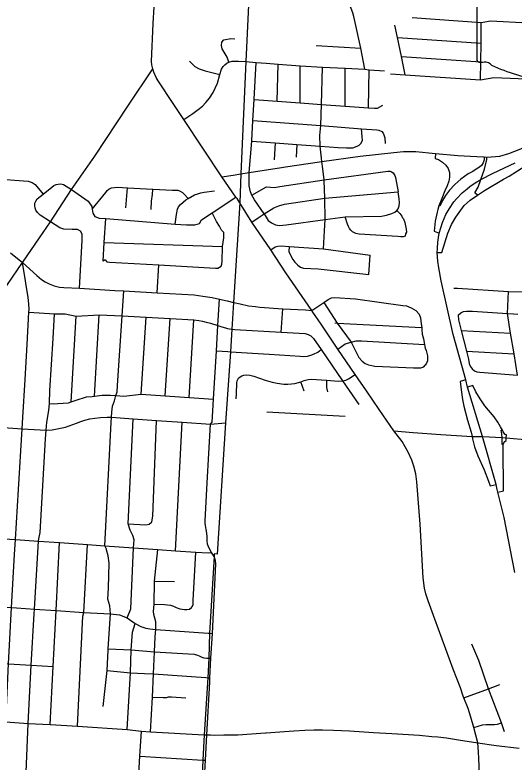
# Model space of a CAD drawing. Extents: x 1755200 to 1902939, y 644115 to 788070.
# Drawn here: x 1812277 to 1819343, y 731049 to 741622 of the extents above; entities that cross this region are included whole.
import ezdxf

# ---------------------------------------------------------------- set-up
doc = ezdxf.new("R2010")
doc.units = 0
for name, color, linetype in [('GM_X_City_Street', 7, 'Continuous'), ('GM_X_Interchange_Ramps', 7, 'Continuous'), ('GM_X_State_Route', 7, 'Continuous'), ('GM_X_State_Shield', 7, 'Continuous'), ('GM_X_Township', 7, 'Continuous')]:
    doc.layers.add(name, color=color, linetype=linetype)

msp = doc.modelspace()

# ---------------------------------------------------------------- linework, layer by layer
at = {"layer": 'GM_X_City_Street'}
for points in [[(1815421, 739022), (1815406, 739045), (1815206, 739330), (1814666, 740143), (1814516, 740368), (1814306, 740688), (1814274, 740736), (1814242, 740813), (1814227, 740857), (1814216, 740917), (1814210, 740964), (1814234, 741501), (1814262, 741975), (1814306, 742683), (1814326, 742945), (1814353, 743518), (1814368, 743812)], [(1817092, 741513), (1817075, 741599), (1817060, 741651), (1817036, 741713), (1817005, 741790), (1816898, 742011), (1816742, 742314), (1816665, 742487), (1816645, 742525), (1816629, 742567), (1816622, 742599), (1816603, 742679), (1816595, 742733), (1816587, 742831)], [(1817230, 740853), (1817172, 741150), (1817092, 741513)], [(1817901, 741587), (1818879, 741515), (1819010, 741540), (1819543, 741509)], [(1818869, 740704), (1818872, 740959), (1818875, 741222), (1818879, 741515)], [(1817802, 740776), (1817749, 741033), (1817694, 741301), (1817657, 741478)], [(1815306, 740952), (1815283, 741022), (1815210, 741143), (1815202, 741190), (1815208, 741235), (1815236, 741270), (1815331, 741288), (1815392, 741284)], [(1817694, 741301), (1818875, 741222)], [(1816539, 741188), (1817172, 741150)], [(1814666, 740143), (1814793, 740225), (1814873, 740283), (1814930, 740329), (1814978, 740381), (1815029, 740445), (1815082, 740525), (1815144, 740655), (1815177, 740777), (1815203, 740852), (1815226, 740892), (1815247, 740916), (1815278, 740938), (1815306, 740952), (1815350, 740967), (1815404, 740969), (1815442, 740969), (1815544, 740961)], [(1814750, 740967), (1814823, 740891), (1814883, 740860), (1814968, 740832), (1815177, 740777)], [(1815544, 740961), (1815690, 740947)], [(1817749, 741033), (1818872, 740959)], [(1812624, 738466), (1812781, 738694), (1813078, 739152), (1813407, 739622), (1813874, 740332), (1814227, 740857)], [(1815804, 738806), (1815668, 739007), (1815630, 739072), (1815613, 739120), (1815595, 739202), (1815593, 739266), (1815594, 739390), (1815629, 739836), (1815629, 739841), (1815646, 740130), (1815664, 740427), (1815664, 740431), (1815690, 740947)], [(1815690, 740947), (1815834, 740938), (1816004, 740927), (1816314, 740901), (1816632, 740882)], [(1815991, 740403), (1816004, 740927)], [(1816315, 740379), (1816314, 740901)], [(1816644, 738310), (1816660, 738566), (1816670, 738725), (1816666, 739029), (1816654, 739280), (1816654, 739286), (1816634, 739442), (1816622, 739547), (1816616, 739597), (1816599, 739764), (1816595, 739917), (1816607, 740056), (1816616, 740352), (1816616, 740356), (1816632, 740882)], [(1816632, 740882), (1816950, 740869), (1817230, 740853), (1817292, 740845), (1817507, 740832)], [(1816950, 740331), (1816950, 740869)], [(1817281, 740307), (1817292, 740845)], [(1817595, 740790), (1817802, 740776), (1818869, 740704), (1819056, 740735), (1819634, 740711), (1819708, 740716)], [(1815664, 740427), (1815991, 740403), (1816315, 740379), (1816616, 740356), (1816950, 740331), (1817281, 740307), (1817288, 740306), (1817289, 740306)], [(1817289, 740306), (1817367, 740301), (1817384, 740303), (1817410, 740301), (1817484, 740346)], [(1815646, 740130), (1816607, 740056), (1817184, 740011), (1817402, 739995), (1817430, 739989), (1817470, 739973), (1817488, 739947), (1817500, 739924), (1817511, 739884), (1817520, 739800)], [(1815629, 739836), (1815962, 739812), (1816266, 739789), (1816599, 739764), (1816853, 739745), (1816971, 739740), (1817059, 739742), (1817123, 739766), (1817150, 739778), (1817176, 739808), (1817196, 739848), (1817192, 739898), (1817188, 739957), (1817184, 740011)], [(1816105, 739473), (1816588, 739543), (1816622, 739547), (1817164, 739625), (1817639, 739676), (1817777, 739687), (1817954, 739687), (1818230, 739662), (1818547, 739633), (1818816, 739616), (1818918, 739612), (1818955, 739610), (1819140, 739624), (1819267, 739659), (1819438, 739726), (1819577, 739793), (1819692, 739871), (1819754, 739915)], [(1815962, 739812), (1815947, 739569)], [(1816266, 739789), (1816258, 739610)], [(1815365, 739354), (1815477, 739371), (1815594, 739390), (1816049, 739464), (1816105, 739473)], [(1815630, 739072), (1815839, 739188), (1815952, 739180), (1816026, 739194), (1816654, 739286), (1816656, 739286), (1817557, 739409), (1817589, 739409), (1817607, 739403), (1817631, 739385), (1817643, 739365), (1817655, 739351), (1817665, 739323), (1817701, 739117)], [(1811639, 739254), (1811948, 739245), (1811973, 739285), (1812011, 739300), (1812154, 739292), (1812270, 739283), (1812465, 739271), (1812521, 739249), (1812562, 739224), (1812675, 739086)], [(1815206, 739330), (1815365, 739354)], [(1812675, 739086), (1812798, 739184), (1812828, 739208), (1812860, 739222), (1812890, 739229), (1812925, 739230), (1812963, 739221), (1813000, 739200), (1813078, 739152), (1813315, 738985), (1813364, 738909), (1813370, 738873), (1813379, 738818), (1813409, 738770), (1813468, 738745), (1813562, 738740), (1814546, 738660), (1814706, 738650), (1814822, 738652), (1814890, 738669), (1814920, 738724), (1815069, 738822), (1815406, 739045)], [(1813370, 738873), (1813565, 739110), (1813584, 739138), (1813604, 739155), (1813646, 739173), (1813728, 739185), (1813872, 739177), (1814231, 739158), (1814507, 739143), (1814583, 739144), (1814614, 739129), (1814650, 739108), (1814668, 739088), (1814728, 739022)], [(1813847, 738894), (1813860, 739063), (1813872, 739177)], [(1813189, 737753), (1813229, 738429), (1813231, 738520), (1813203, 738562), (1813162, 738584), (1813086, 738587), (1812969, 738592), (1812914, 738609), (1812781, 738694), (1812636, 738786), (1812597, 738826), (1812573, 738859), (1812563, 738892), (1812561, 738920), (1812561, 738957), (1812572, 738987), (1812592, 739019), (1812675, 739086)], [(1814204, 738866), (1814212, 738986), (1814224, 739082), (1814231, 739158)], [(1814546, 738660), (1814563, 738797), (1814580, 738873), (1814593, 738905), (1814621, 738941), (1814698, 739003), (1814728, 739022), (1814821, 739077), (1814866, 739091), (1814910, 739106), (1814954, 739115), (1815102, 739134)], [(1815720, 738751), (1815804, 738806), (1815940, 738892), (1816015, 738919), (1816091, 738945), (1816666, 739029), (1817701, 739117)], [(1815804, 738806), (1815861, 738713), (1815910, 738679), (1815964, 738652), (1816023, 738642), (1816117, 738650), (1816670, 738725), (1816954, 738765), (1817464, 738776), (1817536, 738788), (1817614, 738810), (1817654, 738830), (1817682, 738855), (1817701, 738880), (1817717, 738918), (1817723, 738962), (1817717, 739017), (1817701, 739117)], [(1816494, 737417), (1816479, 737441), (1816114, 737970), (1815899, 738296), (1815630, 738691), (1815459, 738964), (1815421, 739022)], [(1817682, 738855), (1817726, 738812), (1817752, 738776), (1817764, 738752), (1817778, 738734), (1817794, 738682), (1817814, 738588), (1817820, 738548), (1817808, 738522), (1817802, 738492)], [(1813552, 738155), (1813528, 738137), (1813542, 738403), (1813562, 738740)], [(1815195, 738068), (1815207, 738095), (1815211, 738138), (1815217, 738345), (1815232, 738465), (1815232, 738543), (1815200, 738575), (1815173, 738632), (1815132, 738697), (1815069, 738822)], [(1815630, 738691), (1815720, 738751)], [(1817802, 738492), (1817772, 738480), (1817740, 738482), (1817698, 738484), (1817149, 738520), (1817103, 738530), (1817057, 738552), (1817031, 738576), (1817011, 738600), (1816997, 738628), (1816987, 738660), (1816954, 738765)], [(1812387, 738121), (1812624, 738466)], [(1813542, 738403), (1815217, 738345)], [(1815899, 738296), (1815962, 738339), (1815998, 738351), (1816049, 738354), (1816159, 738344), (1816644, 738310), (1817304, 738220)], [(1816159, 738344), (1816156, 738275), (1816168, 738239), (1816210, 738162), (1816241, 738123), (1816282, 738079), (1816320, 738054), (1816361, 738039), (1816571, 738027), (1817288, 737948)], [(1812216, 738255), (1812384, 738116)], [(1817288, 737948), (1817304, 738220)], [(1812120, 737732), (1812174, 737806), (1812384, 738116), (1812387, 738121)], [(1812425, 737857), (1812384, 738116)], [(1812384, 738116), (1812589, 737934), (1812654, 737879), (1812703, 737846), (1812760, 737816), (1812832, 737787), (1812907, 737769), (1812967, 737764), (1813189, 737753), (1813690, 737724), (1813818, 737718), (1814289, 737690), (1814816, 737660), (1814937, 737644), (1815069, 737622), (1815174, 737600), (1815281, 737574), (1815369, 737554), (1815376, 737552)], [(1813552, 738155), (1813578, 738127), (1813617, 738121), (1814312, 738084), (1815115, 738038), (1815148, 738038), (1815174, 738050), (1815195, 738068)], [(1814289, 737690), (1814312, 738084)], [(1812101, 730926), (1812121, 731255), (1812147, 731618), (1812186, 732437), (1812230, 733234), (1812272, 733988), (1812285, 734197), (1812328, 734907), (1812381, 735762), (1812390, 735924), (1812420, 736462), (1812451, 736956), (1812476, 737414), (1812477, 737457), (1812474, 737530), (1812463, 737630), (1812435, 737794), (1812425, 737857)], [(1813571, 734060), (1813550, 734107), (1813641, 735856), (1813644, 735928), (1813651, 736000), (1813658, 736083), (1813685, 736160), (1813707, 736235), (1813725, 736289), (1813731, 736379), (1813793, 737363), (1813818, 737718)], [(1818491, 737757), (1818541, 737755), (1819266, 737710), (1820244, 737701), (1821093, 737645), (1821178, 737662)], [(1819391, 736526), (1819342, 736825), (1819294, 737117), (1819248, 737398), (1819266, 737710)], [(1815034, 732177), (1815038, 732240), (1815050, 732517), (1815073, 732870), (1815123, 733852), (1815114, 733900), (1815095, 733956), (1815058, 734013), (1815021, 734086), (1815005, 734134), (1814998, 734180), (1814998, 734237), (1814995, 734286), (1814982, 734340), (1814973, 734394), (1814968, 734428), (1814968, 734462), (1814998, 734998), (1815045, 735829), (1815068, 735858), (1815078, 736021), (1815087, 736182), (1815129, 736868), (1815150, 737225), (1815154, 737301), (1815174, 737600)], [(1816479, 737441), (1816649, 737554), (1816712, 737596), (1816758, 737616), (1816799, 737621), (1817096, 737604), (1817769, 737511), (1817821, 737504), (1817886, 737477), (1817950, 737440), (1817999, 737387), (1818018, 737336), (1818028, 737252), (1818035, 737200), (1818039, 737168), (1818044, 737105), (1818060, 737037), (1818073, 736960), (1818078, 736930), (1818086, 736908), (1818097, 736874), (1818116, 736796), (1818115, 736725), (1818102, 736692), (1818086, 736666)], [(1815376, 737552), (1815465, 737532), (1815581, 737507), (1815684, 737495), (1815742, 737487), (1816069, 737462), (1816390, 737447), (1816479, 737441)], [(1816649, 737554), (1816838, 737262), (1817037, 736991), (1817143, 736775), (1817190, 736724), (1817235, 736689), (1817281, 736670), (1817372, 736649), (1817921, 736627), (1818021, 736629), (1818063, 736640), (1818086, 736666)], [(1812476, 737414), (1812838, 737394), (1812986, 737390), (1813145, 737357), (1813471, 737379), (1813793, 737363), (1814136, 737344), (1814473, 737324), (1814811, 737305), (1814878, 737297), (1814934, 737288), (1814983, 737276), (1815047, 737258), (1815150, 737225), (1815204, 737209), (1815256, 737192), (1815285, 737186), (1815316, 737179)], [(1812617, 734209), (1812632, 734299), (1812710, 735623), (1812720, 735746), (1812728, 735858), (1812756, 736024), (1812766, 736121), (1812772, 736307), (1812818, 737045), (1812838, 737394)], [(1813405, 736228), (1813471, 737379)], [(1816044, 737133), (1816069, 737462)], [(1817673, 735693), (1817641, 735735), (1817433, 736037), (1817255, 736303), (1817092, 736534), (1816849, 736894), (1816610, 737246), (1816494, 737417)], [(1818551, 737372), (1818589, 737405), (1818629, 737423), (1818671, 737431), (1818755, 737431), (1819248, 737398), (1819336, 737393), (1819398, 737387)], [(1818551, 737372), (1818555, 737308), (1818594, 737157), (1818670, 736863), (1818698, 736752), (1818708, 736690), (1818723, 736650), (1818749, 736612), (1818783, 736584), (1818815, 736570), (1818857, 736564), (1819391, 736526)], [(1813075, 736146), (1813145, 737357)], [(1814062, 736254), (1814136, 737344)], [(1814402, 736231), (1814473, 737324)], [(1814745, 736206), (1814811, 737305)], [(1816806, 737264), (1816838, 737262), (1818035, 737200)], [(1815316, 737179), (1815346, 737173), (1815389, 737170), (1816044, 737133), (1816301, 737120), (1816384, 737114), (1816429, 737100), (1816467, 737079), (1816503, 737044), (1816611, 736888), (1816915, 736445), (1817143, 736107)], [(1818594, 737157), (1819294, 737117)], [(1816849, 736894), (1816951, 736966), (1817037, 736991), (1817107, 737012), (1817183, 737012), (1818073, 736960)], [(1815129, 736868), (1815293, 736857)], [(1815293, 736857), (1815329, 736854), (1815874, 736820), (1816314, 736792), (1816367, 736787), (1816418, 736793), (1816465, 736805), (1816504, 736821), (1816564, 736851), (1816611, 736888)], [(1818670, 736863), (1819342, 736825)], [(1815442, 736480), (1815463, 736498), (1815490, 736515), (1815519, 736526), (1815554, 736530), (1815601, 736525), (1815661, 736508), (1815820, 736454), (1815917, 736426), (1815988, 736409), (1816085, 736397), (1816141, 736396), (1816192, 736401), (1816238, 736408), (1816325, 736431), (1816373, 736449), (1816427, 736463), (1816470, 736467), (1816692, 736452), (1816854, 736441), (1816915, 736445), (1816963, 736454), (1816998, 736471), (1817092, 736534)], [(1815408, 736187), (1815414, 736259), (1815419, 736415), (1815425, 736445), (1815442, 736480)], [(1816369, 736296), (1816325, 736431)], [(1816704, 736289), (1816691, 736347), (1816692, 736452)], [(1812766, 736121), (1812825, 736119), (1812884, 736123), (1813033, 736131), (1813075, 736146), (1813144, 736171), (1813290, 736215), (1813369, 736223), (1813405, 736228), (1813513, 736241), (1813631, 736241), (1813707, 736235), (1813820, 736227), (1814062, 736254), (1814402, 736231), (1814745, 736206), (1815087, 736182)], [(1815842, 736003), (1816950, 735945)], [(1812043, 735789), (1812381, 735762), (1812720, 735746), (1812803, 735752), (1812899, 735769), (1812992, 735788), (1813046, 735805), (1813150, 735846), (1813208, 735868), (1813267, 735888), (1813337, 735904), (1813406, 735917), (1813489, 735927), (1813581, 735930), (1813644, 735928), (1813951, 735907), (1814283, 735882), (1814645, 735857), (1815045, 735829)], [(1813865, 733091), (1813918, 733216), (1813957, 734080), (1813964, 734193), (1813944, 734256), (1813908, 734329), (1813878, 734418), (1813951, 735907)], [(1813878, 734418), (1814126, 734408), (1814179, 734415), (1814216, 734448), (1814229, 734527), (1814283, 735882)], [(1814552, 734038), (1814645, 735857)], [(1815045, 735829), (1815260, 735851)], [(1817641, 735735), (1817915, 735712), (1818306, 735686)], [(1818624, 731979), (1818582, 732101), (1818481, 732365), (1818222, 733069), (1818126, 733331), (1818095, 733428), (1818076, 733509), (1818055, 733658), (1818013, 734414), (1817966, 735012), (1817952, 735126), (1817925, 735236), (1817896, 735319), (1817844, 735433), (1817757, 735584), (1817673, 735693)], [(1818306, 735686), (1818750, 735657), (1818878, 735655)], [(1818878, 735655), (1818894, 735655), (1819176, 735641), (1819232, 735639)], [(1819232, 735639), (1819549, 735610)], [(1810014, 734728), (1810063, 734726), (1811249, 734653), (1811309, 734640), (1811375, 734603), (1811455, 734541), (1811674, 734342), (1811722, 734299), (1811752, 734278), (1811786, 734258), (1811837, 734238), (1811885, 734227), (1811966, 734219), (1812285, 734197), (1812611, 734176), (1812908, 734157), (1813305, 734127), (1813550, 734107), (1813957, 734080), (1814298, 734057), (1814552, 734038), (1814840, 734018), (1815014, 734009), (1815058, 734013)], [(1812388, 730064), (1812391, 730089), (1812403, 730249), (1812413, 730529), (1812436, 730905), (1812466, 731596), (1812509, 732420), (1812551, 733148), (1812555, 733211), (1812611, 734176), (1812617, 734209)], [(1812776, 731580), (1812818, 732403), (1812862, 733193), (1812908, 734157)], [(1813164, 731555), (1813239, 733111), (1813252, 733163), (1813305, 734127)], [(1813596, 732632), (1813597, 732650), (1813630, 733147), (1813620, 733259), (1813590, 733355), (1813603, 733514), (1813613, 733862), (1813597, 733968), (1813573, 734054), (1813571, 734060)], [(1814267, 732877), (1814270, 732926), (1814272, 733032), (1814259, 733086), (1814245, 733135), (1814238, 733181), (1814246, 733285), (1814252, 733610), (1814298, 734057)], [(1814246, 733285), (1814396, 733278), (1814437, 733274), (1814478, 733267), (1814520, 733255), (1814559, 733238), (1814613, 733217), (1814677, 733206), (1814711, 733206), (1814748, 733214), (1814777, 733235), (1814791, 733257), (1814799, 733277), (1814800, 733307), (1814802, 733337), (1814840, 734018)], [(1814252, 733610), (1814537, 733603)], [(1808310, 733509), (1808804, 733479), (1809194, 733454), (1809444, 733447), (1809676, 733426), (1809921, 733412), (1810242, 733390), (1810534, 733355), (1810842, 733332), (1811200, 733312), (1811614, 733277), (1811911, 733255), (1812230, 733234), (1812301, 733229)], [(1812301, 733229), (1812555, 733211), (1812862, 733193), (1813252, 733163), (1813630, 733147), (1813759, 733134), (1813865, 733091), (1813981, 733008), (1814060, 732965), (1814129, 732942), (1814188, 732932), (1814270, 732926), (1815011, 732875), (1815031, 732873), (1815073, 732870)], [(1813867, 731511), (1813911, 732313), (1813924, 732637), (1813941, 732889), (1813981, 733008)], [(1814196, 731475), (1814222, 731969), (1814237, 732297), (1814253, 732610), (1814263, 732819), (1814267, 732872), (1814267, 732877)], [(1819206, 731478), (1819164, 731603), (1818980, 732087), (1818844, 732484), (1818746, 732718)], [(1813525, 731836), (1813583, 732342), (1813596, 732632)], [(1813597, 732650), (1813924, 732637), (1814253, 732610), (1814816, 732574), (1814861, 732561), (1814886, 732551), (1814921, 732534), (1814949, 732525), (1814992, 732519), (1815021, 732518), (1815050, 732517)], [(1811571, 732470), (1811868, 732452), (1812186, 732437), (1812509, 732420), (1812818, 732403)], [(1813583, 732342), (1813911, 732313), (1814112, 732304), (1814237, 732297), (1814979, 732244), (1815008, 732242), (1815038, 732240)], [(1814966, 730904), (1814974, 731076), (1814992, 731432), (1815034, 732177)], [(1818631, 731958), (1818980, 732087), (1819139, 732147)], [(1814222, 731969), (1814375, 731961), (1814423, 731962), (1814453, 731970), (1814495, 731971), (1814694, 731958)], [(1818727, 729166), (1818792, 730098), (1818818, 730570), (1818842, 730858), (1818848, 730991), (1818846, 731100), (1818841, 731192), (1818829, 731319), (1818773, 731538), (1818732, 731685), (1818692, 731806), (1818631, 731958), (1818624, 731979)], [(1812147, 731618), (1812466, 731596), (1812776, 731580), (1813012, 731564), (1813164, 731555), (1813867, 731511), (1814068, 731487), (1814196, 731475), (1814954, 731434), (1814992, 731432)], [(1818773, 731538), (1818897, 731575), (1818947, 731580), (1819005, 731582), (1819067, 731581), (1819110, 731586), (1819164, 731603)], [(1814003, 730429), (1814007, 730478), (1814025, 730804), (1814045, 731130), (1814068, 731487)], [(1815045, 731432), (1815103, 731431), (1815235, 731432), (1815431, 731436), (1815625, 731448), (1815825, 731461), (1815834, 731462)], [(1815834, 731462), (1816093, 731480), (1816226, 731490), (1816382, 731499), (1816513, 731503), (1816630, 731504), (1816785, 731501), (1817015, 731492), (1817352, 731469), (1817610, 731453), (1818002, 731427), (1818180, 731412), (1818262, 731405), (1818384, 731390), (1818557, 731365), (1818829, 731319), (1819087, 731281), (1819416, 731246)], [(1814992, 731432), (1815035, 731432), (1815045, 731432)], [(1814045, 731130), (1814937, 731076), (1814974, 731076)]]:
    msp.add_lwpolyline(points, dxfattribs=at)
at = {"layer": 'GM_X_Interchange_Ramps'}
for points in [[(1818256, 738259), (1818322, 738259), (1818405, 738533), (1818458, 738657), (1818517, 738758), (1818636, 738923), (1818721, 739002), (1818825, 739073), (1818880, 739110), (1818923, 739136), (1819191, 739296), (1819272, 739340), (1819509, 739490), (1819663, 739595), (1820054, 739838), (1820736, 740313), (1820813, 740357), (1820891, 740392), (1820946, 740410), (1821042, 740429), (1821042, 740464)], [(1818230, 739662), (1818228, 739592), (1818274, 739576), (1818331, 739539), (1818379, 739494), (1818408, 739448), (1818430, 739390), (1818429, 739327), (1818419, 739267), (1818394, 739204), (1818361, 739131), (1818321, 739026), (1818278, 738922), (1818263, 738870), (1818255, 738831), (1818228, 738703), (1818211, 738560), (1818282, 738535)], [(1818918, 739612), (1818920, 739573), (1818905, 739527), (1818882, 739493), (1818853, 739467), (1818808, 739439), (1818758, 739408), (1818693, 739371), (1818590, 739298), (1818505, 739223), (1818429, 739142), (1818372, 739067), (1818329, 738996), (1818291, 738916), (1818278, 738922)], [(1818825, 739073), (1818788, 739104), (1818835, 739184), (1818873, 739293), (1818923, 739437), (1818957, 739578), (1818955, 739610)], [(1818658, 736457), (1818580, 736433), (1818596, 736314), (1818614, 736181), (1818632, 736083), (1818683, 735887), (1818736, 735718), (1818750, 735657)], [(1819232, 735639), (1819234, 735678), (1819215, 735686), (1819197, 735706), (1819187, 735722), (1819177, 735744), (1819151, 735793), (1819111, 735857), (1819061, 735934), (1818930, 736088), (1818862, 736189), (1818803, 736288), (1818758, 736378), (1818685, 736356)], [(1819176, 735641), (1819169, 735689), (1819158, 735744), (1819177, 735744)], [(1818750, 735657), (1818753, 735624), (1818784, 735508), (1818831, 735382), (1818918, 735184), (1818980, 735022), (1819004, 734957), (1819087, 734976)], [(1819114, 734868), (1819194, 734887), (1819186, 735505), (1819190, 735542), (1819196, 735568), (1819211, 735587), (1819229, 735598), (1819232, 735639)], [(1819190, 735542), (1819174, 735541), (1819173, 735595), (1819176, 735641)]]:
    msp.add_lwpolyline(points, dxfattribs=at)
at = {"layer": 'GM_X_State_Route'}
for points in [[(1818894, 735655), (1818685, 736356), (1818658, 736457), (1818603, 736659), (1818482, 737098), (1818309, 737858), (1818278, 738041), (1818263, 738135), (1818259, 738199), (1818256, 738259), (1818259, 738316), (1818263, 738405), (1818272, 738470), (1818282, 738535), (1818329, 738684), (1818379, 738796), (1818428, 738881), (1818491, 738976), (1818527, 739021), (1818609, 739106), (1818678, 739160), (1818717, 739192), (1818791, 739245), (1818873, 739293), (1819049, 739382), (1819357, 739527)], [(1819105, 734904), (1819087, 734976), (1818894, 735655)], [(1819354, 733729), (1819201, 734509), (1819114, 734868), (1819105, 734904)]]:
    msp.add_lwpolyline(points, dxfattribs=at)
at = {"layer": 'GM_X_State_Shield'}
msp.add_line((1818816, 743101), (1818816, 740988), dxfattribs=at)
for centre, major_axis, start_param, end_param in [((1818856, 740983), (40.7, 0), 3.00124, 4.508301), ((1818862, 741200), (310, 0), 4.665946, 4.897461), ((1818925, 740866), (112, 0), 0.519207, 1.627899), ((1820339, 742765), (2665, 0), 4.195997, 4.488961)]:
    msp.add_ellipse(centre, major_axis=major_axis, ratio=0.8, start_param=start_param, end_param=end_param, dxfattribs=at)
at = {"layer": 'GM_X_Township'}
msp.add_lwpolyline([(1815895, 748206), (1815879, 747872), (1815796, 746157), (1815781, 745838), (1815778, 745783), (1815756, 745327), (1815741, 745028), (1815664, 743456), (1815544, 740961), (1815477, 739371), (1815459, 738964), (1815369, 737554), (1815346, 737173), (1815329, 736854), (1815260, 735851), (1815142, 733989), (1815095, 733995), (1815095, 733956), (1815031, 732873), (1815021, 732518), (1815008, 732242), (1814954, 731434), (1814937, 731076), (1814921, 730747)], dxfattribs=at)

doc.saveas('drawing.dxf')
